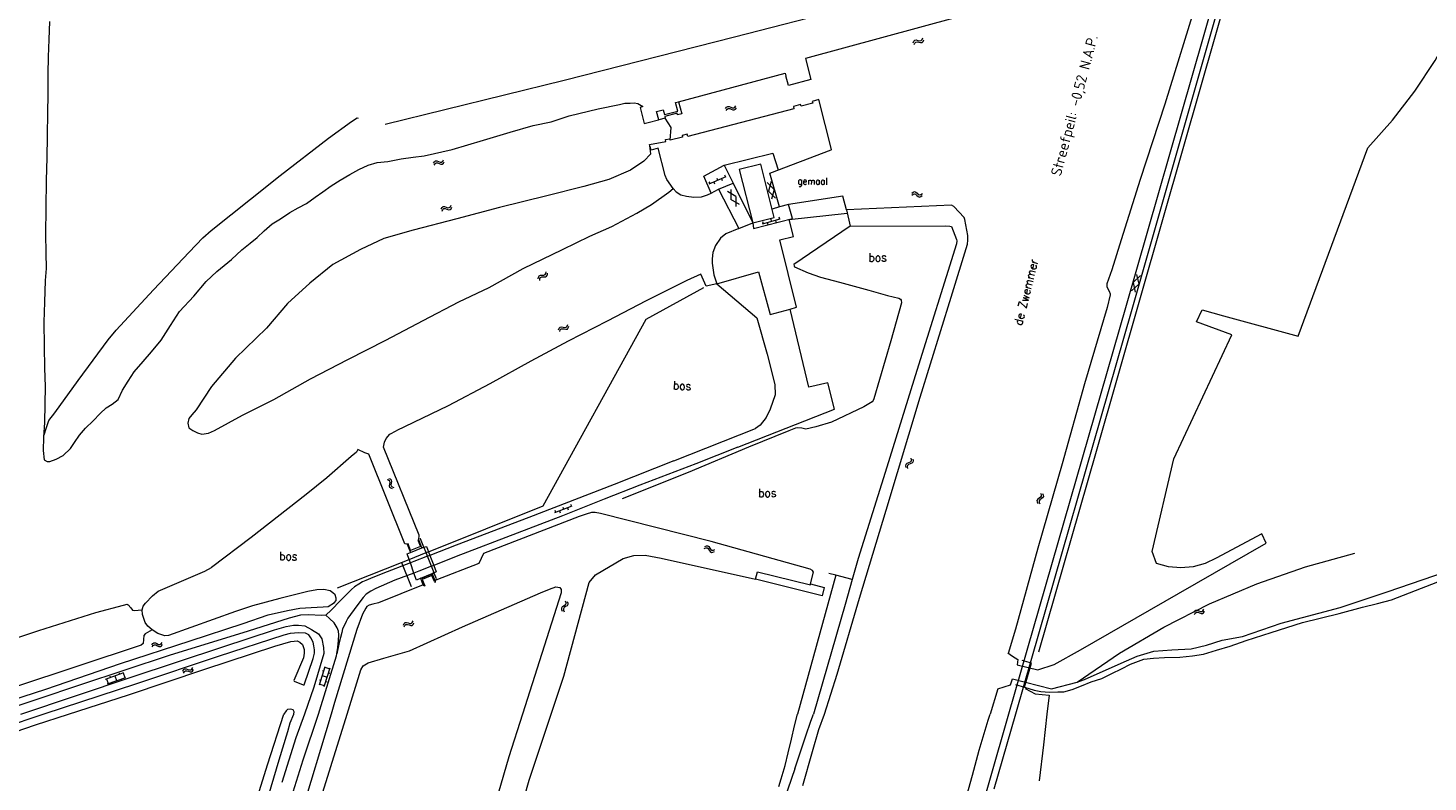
# Model space of a CAD drawing. Header units: metres. Extents: x 189705 to 199106, y 581686 to 588448.
# Tile 496 of 555: x 197598 to 197928, y 586484 to 586662. Entities that reach past the tile are written whole.
import ezdxf

# ---------------------------------------------------------------- set-up
doc = ezdxf.new("R2010")
doc.units = ezdxf.units.M
doc.layers.add('B-WA-OG-GBKN-G', color=7, linetype='Continuous', lineweight=18)
doc.layers.add('X-XX-AL-T25', color=7, linetype='Continuous', lineweight=25)
doc.styles.add('NLCS-ISO-M2000-T25', font='NLCS-ISO.ttf', dxfattribs={"height": 5})
doc.styles.add('Style-STANDARD', font='STANDARD.shx')

msp = doc.modelspace()

# ---------------------------------------------------------------- linework, layer by layer
at = {"layer": 'B-WA-OG-GBKN-G'}
for p, q in [((197806.709, 586658.396), (197806.863, 586658.773)), ((197806.863, 586658.773), (197807.088, 586659.011)), ((197806.934, 586657.953), (197807.091, 586658.329)), ((197807.088, 586659.011), (197807.423, 586659.059)), ((197807.091, 586658.329), (197807.318, 586658.566)), ((197807.318, 586658.566), (197807.641, 586658.613)), ((197807.423, 586659.059), (197807.819, 586658.966)), ((197807.641, 586658.613), (197808.046, 586658.524)), ((197807.819, 586658.966), (197808.217, 586658.873)), ((197808.046, 586658.524), (197808.443, 586658.429)), ((197808.217, 586658.873), (197808.543, 586658.917)), ((197808.443, 586658.429), (197808.769, 586658.473)), ((197808.543, 586658.917), (197808.777, 586659.159)), ((197808.769, 586658.473), (197809.002, 586658.716)), ((197808.777, 586659.159), (197808.933, 586659.537)), ((197809.002, 586658.716), (197809.158, 586659.094)), ((197762.421, 586642.858), (197762.645, 586643.198)), ((197762.557, 586642.38), (197762.783, 586642.719)), ((197762.645, 586643.198), (197762.912, 586643.388)), ((197762.783, 586642.719), (197763.052, 586642.907)), ((197762.912, 586643.388), (197763.25, 586643.371)), ((197763.052, 586642.907), (197763.378, 586642.891)), ((197763.25, 586643.371), (197763.621, 586643.203)), ((197763.378, 586642.891), (197763.758, 586642.726)), ((197763.621, 586643.203), (197763.993, 586643.035)), ((197763.758, 586642.726), (197764.129, 586642.556)), ((197763.993, 586643.035), (197764.322, 586643.016)), ((197764.129, 586642.556), (197764.457, 586642.536)), ((197764.322, 586643.016), (197764.598, 586643.208)), ((197764.457, 586642.536), (197764.733, 586642.73)), ((197764.598, 586643.208), (197764.824, 586643.549)), ((197764.733, 586642.73), (197764.959, 586643.071)), ((197695.659, 586630.436), (197695.868, 586630.787)), ((197693.501, 586629.983), (197693.709, 586630.334)), ((197693.659, 586629.512), (197693.869, 586629.862)), ((197693.709, 586630.334), (197693.966, 586630.536)), ((197693.869, 586629.862), (197694.129, 586630.063)), ((197693.966, 586630.536), (197694.305, 586630.535)), ((197694.129, 586630.063), (197694.455, 586630.062)), ((197694.305, 586630.535), (197694.683, 586630.385)), ((197694.455, 586630.062), (197694.843, 586629.915)), ((197694.683, 586630.385), (197695.063, 586630.235)), ((197694.843, 586629.915), (197695.221, 586629.762)), ((197695.063, 586630.235), (197695.392, 586630.231)), ((197695.221, 586629.762), (197695.55, 586629.759)), ((197695.392, 586630.231), (197695.659, 586630.436)), ((197695.55, 586629.759), (197695.817, 586629.966)), ((197695.817, 586629.966), (197696.026, 586630.317)), ((197758.493, 586625.616), (197758.694, 586625.158)), ((197758.51, 586625.077), (197762.541, 586626.842)), ((197759.61, 586625.559), (197759.81, 586625.101)), ((197760.325, 586626.418), (197760.526, 586625.96)), ((197761.442, 586626.361), (197761.642, 586625.903)), ((197762.157, 586627.22), (197762.358, 586626.762)), ((197773.875, 586623.746), (197772.222, 586625.437)), ((197773.16, 586625.677), (197772.521, 586623.399)), ((197764.862, 586622.124), (197762.833, 586623.34)), ((197763.679, 586623.81), (197763.64, 586621.445)), ((197765.667, 586620.229), (197763.64, 586621.445)), ((197764.862, 586622.124), (197764.821, 586619.758)), ((197774.172, 586621.708), (197772.521, 586623.399)), ((197773.875, 586623.746), (197773.234, 586621.468)), ((197806.331, 586622.412), (197806.65, 586622.666)), ((197806.348, 586622.909), (197806.665, 586623.165)), ((197806.65, 586622.666), (197806.964, 586622.764)), ((197806.665, 586623.165), (197806.976, 586623.265)), ((197806.964, 586622.764), (197807.269, 586622.649)), ((197806.976, 586623.265), (197807.293, 586623.145)), ((197807.269, 586622.649), (197807.581, 586622.376)), ((197807.293, 586623.145), (197807.595, 586622.873)), ((197807.581, 586622.376), (197807.883, 586622.101)), ((197807.595, 586622.873), (197807.899, 586622.6)), ((197807.883, 586622.101), (197808.19, 586621.983)), ((197807.899, 586622.6), (197808.206, 586622.481)), ((197808.19, 586621.983), (197808.511, 586622.084)), ((197808.206, 586622.481), (197808.528, 586622.58)), ((197808.511, 586622.084), (197808.83, 586622.34)), ((197808.528, 586622.58), (197808.846, 586622.836)), ((197695.326, 586619.161), (197695.518, 586619.52)), ((197695.504, 586618.697), (197695.699, 586619.055)), ((197695.518, 586619.52), (197695.766, 586619.733)), ((197695.699, 586619.055), (197695.949, 586619.267)), ((197695.766, 586619.733), (197696.105, 586619.746)), ((197695.949, 586619.267), (197696.275, 586619.28)), ((197696.105, 586619.746), (197696.489, 586619.613)), ((197696.275, 586619.28), (197696.669, 586619.15)), ((197696.489, 586619.613), (197696.875, 586619.479)), ((197696.669, 586619.15), (197697.054, 586619.014)), ((197696.875, 586619.479), (197697.204, 586619.49)), ((197697.054, 586619.014), (197697.383, 586619.024)), ((197697.204, 586619.49), (197697.462, 586619.706)), ((197697.383, 586619.024), (197697.64, 586619.242)), ((197697.462, 586619.706), (197697.656, 586620.065)), ((197697.64, 586619.242), (197697.834, 586619.602)), ((197771.086, 586615.712), (197775.327, 586616.886)), ((197771.145, 586616.247), (197771.279, 586615.765)), ((197772.243, 586616.032), (197772.376, 586615.55)), ((197773.073, 586616.781), (197773.206, 586616.299)), ((197774.17, 586616.566), (197774.304, 586616.084)), ((197775, 586617.315), (197775.134, 586616.833)), ((197720.018, 586603.98), (197720.07, 586604.385)), ((197718.218, 586602.706), (197718.269, 586603.11)), ((197718.269, 586603.11), (197718.425, 586603.398)), ((197718.425, 586603.398), (197718.736, 586603.532)), ((197718.551, 586602.337), (197718.605, 586602.741)), ((197718.605, 586602.741), (197718.763, 586603.028)), ((197718.736, 586603.532), (197719.143, 586603.544)), ((197718.763, 586603.028), (197719.062, 586603.157)), ((197719.062, 586603.157), (197719.477, 586603.176)), ((197719.143, 586603.544), (197719.551, 586603.558)), ((197719.477, 586603.176), (197719.885, 586603.188)), ((197719.551, 586603.558), (197719.854, 586603.686)), ((197719.854, 586603.686), (197720.018, 586603.98)), ((197719.885, 586603.188), (197720.188, 586603.315)), ((197720.188, 586603.315), (197720.35, 586603.611)), ((197720.35, 586603.611), (197720.403, 586604.016)), ((197858.178, 586599.83), (197859.917, 586601.434)), ((197858.582, 586601.849), (197860.323, 586603.453)), ((197858.582, 586601.849), (197859.103, 586599.543)), ((197859.398, 586603.74), (197859.917, 586601.434)), ((197723.157, 586591.058), (197723.369, 586591.307)), ((197723.369, 586591.307), (197723.702, 586591.373)), ((197723.702, 586591.373), (197724.102, 586591.3)), ((197724.102, 586591.3), (197724.504, 586591.228)), ((197724.504, 586591.228), (197724.827, 586591.288)), ((197724.827, 586591.288), (197725.049, 586591.542)), ((197725.049, 586591.542), (197725.185, 586591.927)), ((197725.076, 586590.856), (197725.296, 586591.111)), ((197725.296, 586591.111), (197725.433, 586591.496)), ((197723.022, 586590.674), (197723.157, 586591.058)), ((197723.269, 586590.243), (197723.407, 586590.627)), ((197723.407, 586590.627), (197723.622, 586590.875)), ((197723.622, 586590.875), (197723.942, 586590.938)), ((197723.942, 586590.938), (197724.351, 586590.87)), ((197724.351, 586590.87), (197724.752, 586590.795)), ((197724.752, 586590.795), (197725.076, 586590.856)), ((197804.922, 586558.925), (197804.864, 586558.593)), ((197804.864, 586558.593), (197804.946, 586558.192)), ((197805.168, 586559.144), (197804.922, 586558.925)), ((197805.55, 586559.286), (197805.168, 586559.144)), ((197805.357, 586558.682), (197805.298, 586558.351)), ((197805.298, 586558.351), (197805.38, 586557.951)), ((197805.603, 586558.901), (197805.357, 586558.682)), ((197805.936, 586559.438), (197805.55, 586559.286)), ((197805.985, 586559.046), (197805.603, 586558.901)), ((197806.178, 586559.657), (197805.936, 586559.438)), ((197806.366, 586559.19), (197805.985, 586559.046)), ((197806.155, 586560.38), (197806.234, 586559.981)), ((197806.234, 586559.981), (197806.178, 586559.657)), ((197806.617, 586559.417), (197806.366, 586559.19)), ((197806.589, 586560.139), (197806.671, 586559.74)), ((197806.671, 586559.74), (197806.617, 586559.417)), ((197682.903, 586555.163), (197682.516, 586555.295)), ((197683.16, 586554.945), (197682.903, 586555.163)), ((197683.331, 586555.417), (197682.943, 586555.548)), ((197683.225, 586554.623), (197683.16, 586554.945)), ((197683.589, 586555.2), (197683.331, 586555.417)), ((197683.585, 586554.475), (197683.654, 586554.877)), ((197683.654, 586554.877), (197683.589, 586555.2)), ((197683.091, 586553.819), (197683.158, 586554.22)), ((197683.161, 586553.487), (197683.091, 586553.819)), ((197683.158, 586554.22), (197683.225, 586554.623)), ((197683.413, 586553.278), (197683.161, 586553.487)), ((197683.799, 586553.149), (197683.413, 586553.278)), ((197683.522, 586554.065), (197683.585, 586554.475)), ((197683.59, 586553.746), (197683.522, 586554.065)), ((197683.841, 586553.534), (197683.59, 586553.746)), ((197684.226, 586553.402), (197683.841, 586553.534)), ((197836.692, 586552.143), (197836.877, 586551.78)), ((197836.91, 586551.454), (197836.737, 586551.177)), ((197836.877, 586551.78), (197836.91, 586551.454)), ((197837.175, 586552.028), (197837.363, 586551.667)), ((197837.363, 586551.667), (197837.398, 586551.341)), ((197722.096, 586547.542), (197726.201, 586549.125)), ((197723.969, 586548.8), (197724.149, 586548.334)), ((197725.082, 586548.694), (197725.262, 586548.227)), ((197725.835, 586549.52), (197726.015, 586549.053)), ((197836.077, 586550.685), (197835.9, 586550.408)), ((197835.9, 586550.408), (197835.935, 586550.073)), ((197835.935, 586550.073), (197836.122, 586549.709)), ((197836.407, 586550.926), (197836.077, 586550.685)), ((197836.563, 586550.57), (197836.385, 586550.293)), ((197836.385, 586550.293), (197836.418, 586549.958)), ((197836.737, 586551.177), (197836.407, 586550.926)), ((197836.418, 586549.958), (197836.605, 586549.594)), ((197836.891, 586550.813), (197836.563, 586550.57)), ((197837.218, 586551.055), (197836.891, 586550.813)), ((197837.398, 586551.341), (197837.218, 586551.055)), ((197722.103, 586548.08), (197722.283, 586547.614)), ((197723.216, 586547.974), (197723.396, 586547.507)), ((197757.372, 586539.046), (197757.744, 586539.213)), ((197757.511, 586539.523), (197757.882, 586539.692)), ((197757.744, 586539.213), (197758.071, 586539.229)), ((197757.882, 586539.692), (197758.209, 586539.711)), ((197758.071, 586539.229), (197758.339, 586539.042)), ((197758.209, 586539.711), (197758.486, 586539.516)), ((197758.339, 586539.042), (197758.572, 586538.699)), ((197758.486, 586539.516), (197758.71, 586539.176)), ((197758.572, 586538.699), (197758.796, 586538.358)), ((197758.71, 586539.176), (197758.936, 586538.836)), ((197758.796, 586538.358), (197759.064, 586538.166)), ((197758.936, 586538.836), (197759.204, 586538.645)), ((197759.204, 586538.645), (197759.54, 586538.66)), ((197759.4, 586538.184), (197759.773, 586538.352)), ((197759.54, 586538.66), (197759.913, 586538.828)), ((197759.064, 586538.166), (197759.4, 586538.184)), ((197723.849, 586525.269), (197723.658, 586525.001)), ((197724.19, 586525.493), (197723.849, 586525.269)), ((197724.328, 586525.129), (197724.136, 586524.861)), ((197724.533, 586525.726), (197724.19, 586525.493)), ((197724.668, 586525.355), (197724.328, 586525.129)), ((197724.72, 586525.994), (197724.533, 586525.726)), ((197724.537, 586526.693), (197724.704, 586526.321)), ((197725.007, 586525.579), (197724.668, 586525.355)), ((197724.704, 586526.321), (197724.72, 586525.994)), ((197725.202, 586525.856), (197725.007, 586525.579)), ((197725.014, 586526.554), (197725.183, 586526.183)), ((197725.183, 586526.183), (197725.202, 586525.856)), ((197688.489, 586521.625), (197688.671, 586521.991)), ((197723.658, 586525.001), (197723.675, 586524.664)), ((197723.675, 586524.664), (197723.844, 586524.292)), ((197724.136, 586524.861), (197724.152, 586524.525)), ((197724.152, 586524.525), (197724.32, 586524.152)), ((197872.896, 586523.955), (197873.107, 586524.304)), ((197873.05, 586523.483), (197873.263, 586523.83)), ((197873.107, 586524.304), (197873.366, 586524.504)), ((197873.263, 586523.83), (197873.525, 586524.029)), ((197873.366, 586524.504), (197873.705, 586524.499)), ((197873.525, 586524.029), (197873.851, 586524.025)), ((197873.705, 586524.499), (197874.082, 586524.346)), ((197873.851, 586524.025), (197874.237, 586523.874)), ((197874.082, 586524.346), (197874.46, 586524.192)), ((197874.237, 586523.874), (197874.614, 586523.718)), ((197874.46, 586524.192), (197874.789, 586524.185)), ((197874.614, 586523.718), (197874.943, 586523.711)), ((197874.789, 586524.185), (197875.058, 586524.388)), ((197874.943, 586523.711), (197875.211, 586523.915)), ((197875.058, 586524.388), (197875.271, 586524.737)), ((197875.211, 586523.915), (197875.424, 586524.264)), ((197686.372, 586521.009), (197686.552, 586521.375)), ((197686.552, 586521.375), (197686.793, 586521.596)), ((197686.565, 586520.552), (197686.748, 586520.916)), ((197686.748, 586520.916), (197686.992, 586521.136)), ((197686.793, 586521.596), (197687.131, 586521.621)), ((197686.992, 586521.136), (197687.317, 586521.16)), ((197687.131, 586521.621), (197687.52, 586521.5)), ((197687.317, 586521.16), (197687.715, 586521.043)), ((197687.52, 586521.5), (197687.91, 586521.379)), ((197687.715, 586521.043), (197688.104, 586520.92)), ((197687.91, 586521.379), (197688.238, 586521.4)), ((197688.104, 586520.92), (197688.433, 586520.941)), ((197688.238, 586521.4), (197688.489, 586521.625)), ((197688.433, 586520.941), (197688.682, 586521.168)), ((197688.682, 586521.168), (197688.865, 586521.534)), ((197627.005, 586516.334), (197627.244, 586516.664)), ((197627.119, 586515.851), (197627.361, 586516.179)), ((197627.244, 586516.664), (197627.518, 586516.842)), ((197627.361, 586516.179), (197627.637, 586516.356)), ((197627.518, 586516.842), (197627.856, 586516.81)), ((197627.637, 586516.356), (197627.962, 586516.325)), ((197627.856, 586516.81), (197628.218, 586516.626)), ((197627.962, 586516.325), (197628.335, 586516.143)), ((197628.218, 586516.626), (197628.583, 586516.442)), ((197628.335, 586516.143), (197628.698, 586515.957)), ((197628.583, 586516.442), (197628.911, 586516.408)), ((197628.698, 586515.957), (197629.025, 586515.923)), ((197628.911, 586516.408), (197629.195, 586516.588)), ((197629.025, 586515.923), (197629.309, 586516.105)), ((197629.195, 586516.588), (197629.436, 586516.919)), ((197629.309, 586516.105), (197629.55, 586516.435)), ((197616.116, 586508.252), (197620.447, 586509.801)), ((197616.52, 586507.122), (197620.851, 586508.671)), ((197617.1, 586508.922), (197617.201, 586508.64)), ((197618.282, 586509.026), (197618.686, 586507.896)), ((197619.263, 586509.696), (197619.364, 586509.414)), ((197620.259, 586509.734), (197620.663, 586508.604)), ((197634.322, 586510.145), (197634.526, 586510.498)), ((197634.486, 586509.676), (197634.692, 586510.028)), ((197634.526, 586510.498), (197634.78, 586510.704)), ((197634.692, 586510.028), (197634.949, 586510.232)), ((197634.78, 586510.704), (197635.119, 586510.707)), ((197634.949, 586510.232), (197635.275, 586510.236)), ((197635.119, 586510.707), (197635.499, 586510.561)), ((197635.275, 586510.236), (197635.665, 586510.093)), ((197635.499, 586510.561), (197635.881, 586510.417)), ((197635.665, 586510.093), (197636.045, 586509.946)), ((197635.881, 586510.417), (197636.21, 586510.417)), ((197636.045, 586509.946), (197636.374, 586509.946)), ((197636.21, 586510.417), (197636.474, 586510.625)), ((197636.374, 586509.946), (197636.638, 586510.156)), ((197636.474, 586510.625), (197636.679, 586510.979)), ((197636.638, 586510.156), (197636.843, 586510.51)), ((197666.56, 586506.877), (197667.931, 586511.268)), ((197667.245, 586509.072), (197668.391, 586508.714)), ((197667.302, 586510.259), (197667.588, 586510.17)), ((197667.705, 586506.519), (197669.076, 586510.91)), ((197667.871, 586511.077), (197669.017, 586510.719)), ((197668.704, 586509.717), (197668.99, 586509.627)), ((197616.304, 586508.319), (197616.709, 586507.189)), ((197617.699, 586507.543), (197617.8, 586507.261)), ((197619.675, 586508.25), (197619.776, 586507.968)), ((197666.617, 586508.066), (197666.903, 586507.976)), ((197666.619, 586507.068), (197667.765, 586506.71)), ((197668.078, 586507.714), (197668.365, 586507.625))]:
    msp.add_line(p, q, dxfattribs=at)
at = {"layer": 'B-WA-OG-GBKN-G', "flags": 128}
for points in [[(197896.375, 586850.056), (197899.421, 586769.597), (197899.766, 586759.783), (197899.912, 586752.834), (197899.824, 586747.454), (197899.321, 586741.852), (197898.364, 586736.729), (197896.578, 586729.609), (197894.515, 586722.129), (197876.548, 586659.313), (197858.249, 586595.466)], [(197898.095, 586730.864), (197892.976, 586712.519), (197870.508, 586633.953), (197849.828, 586561.957), (197836.251, 586514.609)], [(197893.071, 586722.535), (197875.106, 586659.726)], [(197841.424, 586688.845), (197839.938, 586684.156), (197836.923, 586674.975), (197836.02, 586673.373), (197834.745, 586671.841), (197833.471, 586670.41), (197832.234, 586669.587), (197830.522, 586668.597), (197827.796, 586667.443), (197825.291, 586666.71), (197817.117, 586664.431), (197781.309, 586654.685), (197782.515, 586649.766)], [(197913.954, 586633.643), (197919.781, 586640.094), (197925.092, 586646.975), (197929.856, 586654.246), (197934.044, 586661.862), (197937.633, 586669.78), (197940.599, 586677.951), (197942.925, 586686.326)], [(197873.867, 586669.118), (197866.078, 586643.906), (197860.281, 586626.154), (197855.761, 586611.892), (197853.564, 586604.837), (197852.388, 586601.551), (197852.417, 586600.814), (197852.905, 586599.774), (197853.188, 586599.191), (197853.164, 586598.911), (197852.444, 586595.933), (197847.08, 586577.903), (197841.823, 586559.035), (197836.088, 586539.148), (197830.857, 586520.051), (197829.132, 586514.319)], [(197790.889, 586666.443), (197764.498, 586659.689), (197724.337, 586649.484), (197682.054, 586639.121)], [(197602.891, 586663.445), (197602.696, 586659.202), (197602.529, 586655.076), (197602.453, 586651.041), (197602.448, 586646.04), (197602.405, 586642.038), (197602.337, 586636.359), (197602.233, 586631.216), (197602.064, 586626.014), (197601.969, 586619.404), (197601.924, 586613.263), (197601.995, 586608.861), (197602.091, 586605.144), (197601.848, 586602.304), (197601.687, 586597.219), (197601.547, 586592.467), (197601.603, 586586.847), (197601.694, 586581.65), (197601.805, 586577.287), (197601.761, 586573.141), (197601.683, 586568.767), (197601.488, 586565.313), (197601.387, 586562.23), (197601.598, 586560.018), (197602.293, 586559.609), (197602.965, 586559.63), (197604.442, 586560.114), (197606.072, 586561.041), (197607.799, 586562.638), (197608.781, 586564.046), (197609.967, 586565.791), (197611.323, 586567.456), (197613.181, 586569.229), (197614.862, 586570.885), (197616.216, 586572.271), (197617.637, 586573.101), (197619.047, 586574.258), (197620.126, 586576.401), (197621.439, 586578.53), (197622.845, 586580.762), (197624.975, 586583.224), (197626.935, 586585.452), (197629.192, 586588.245), (197631.454, 586591.671), (197633.545, 586595.019), (197636.917, 586598.613), (197639.838, 586602.086), (197642.326, 586604.44), (197645.836, 586607.296), (197648.277, 586609.507)], [(197875.106, 586659.726), (197856.808, 586595.88)], [(197751.284, 586644.491), (197776.51, 586651.261), (197776.666, 586650.575)], [(197782.515, 586649.766), (197777.288, 586648.341), (197776.666, 586650.575)], [(197648.277, 586609.507), (197650.193, 586611.13), (197651.859, 586612.48), (197653.521, 586614.052), (197655.43, 586615.654), (197657.375, 586616.82), (197659.577, 586618.316), (197661.554, 586619.449), (197663.498, 586620.439), (197665.53, 586621.936), (197667.332, 586623.2), (197669.364, 586624.62), (197671.428, 586625.947), (197673.727, 586627.325), (197675.847, 586628.464), (197678.104, 586629.49), (197680.202, 586630.126), (197682.695, 586630.408), (197685.822, 586631.004), (197688.707, 586631.406), (197691.271, 586631.719), (197697.881, 586633.209), (197705.264, 586635.384), (197711.564, 586637.332), (197717.039, 586638.856), (197721.244, 586639.711), (197725.519, 586641.192), (197732.383, 586642.777), (197737.366, 586643.855), (197738.626, 586644.106), (197739.93, 586644.168), (197740.85, 586644.187), (197741.683, 586644.057), (197742.904, 586643.344)], [(197746.665, 586640.232), (197746.099, 586642.201), (197747.697, 586642.565), (197748.008, 586641.448), (197751.179, 586642.279), (197750.609, 586644.31), (197751.284, 586644.491)], [(197751.284, 586644.491), (197752.054, 586641.65), (197751.074, 586641.42), (197750.985, 586641.787), (197748.079, 586640.988), (197748.156, 586640.621)], [(197787.33, 586633.165), (197787.427, 586633.222), (197784.44, 586645.048), (197782.873, 586644.576), (197783.017, 586644.137), (197780.24, 586643.419), (197780.054, 586643.816), (197778.446, 586643.385), (197778.535, 586642.814), (197753.474, 586636.305), (197753.321, 586636.806), (197752.131, 586636.552), (197752.284, 586636.121), (197749.367, 586635.392)], [(197601.631, 586565.917), (197602.053, 586567.398), (197602.703, 586569.257), (197604.116, 586571.07), (197609.664, 586578.702), (197616.674, 586588.273), (197618.592, 586590.623), (197627.381, 586600.102), (197635.844, 586608.969), (197639.052, 586612.368), (197640.998, 586614.133), (197650.307, 586621.504), (197657.288, 586627.11), (197668.724, 586635.866), (197674.139, 586639.835), (197675.481, 586640.656), (197675.735, 586640.607)], [(197742.904, 586643.344), (197742.242, 586643.142), (197743.198, 586639.38), (197744.165, 586639.581), (197746.618, 586640.22)], [(197746.665, 586640.232), (197746.618, 586640.22)], [(197748.156, 586640.621), (197746.665, 586640.232)], [(197749.367, 586635.392), (197749.597, 586638.439), (197748.156, 586640.621)], [(197744.551, 586634.074), (197744.466, 586634.38), (197748.349, 586635.138), (197748.23, 586635.535), (197749.248, 586635.755), (197749.367, 586635.392)], [(197744.74, 586632.217), (197744.551, 586634.074)], [(197750.023, 586624.011), (197748.585, 586626.104), (197748.123, 586627.054), (197746.48, 586633.56), (197744.823, 586633.085), (197744.551, 586634.074)], [(197744.74, 586632.217), (197743.139, 586630.433), (197739.987, 586628.318), (197734.892, 586626.126), (197728.979, 586624.475), (197720.233, 586622.311), (197709.024, 586619.545), (197698.989, 586616.816), (197688.688, 586614.207), (197681.736, 586612.212), (197676.293, 586609.638), (197669.694, 586606.042), (197664.269, 586601.669), (197659.07, 586596.85), (197654.059, 586591.085), (197646.782, 586583.961), (197641.092, 586577.262), (197637.498, 586571.799), (197636.479, 586570.594), (197635.729, 586569.732), (197635.525, 586568.678), (197635.778, 586567.574), (197636.706, 586566.928), (197637.777, 586566.379), (197638.838, 586566.058), (197640.371, 586566.249), (197641.797, 586566.884), (197648.448, 586570.531), (197655.824, 586574.264), (197664.434, 586579.083), (197673.231, 586583.699), (197682.274, 586588.202), (197691.033, 586592.857), (197699.45, 586597.26), (197706.628, 586600.675), (197714.648, 586605.166), (197723.946, 586609.628), (197730.417, 586612.781), (197735.578, 586615.057), (197741.502, 586618.175), (197744.895, 586620.223), (197749.037, 586623.133), (197750.023, 586624.011)], [(197762.046, 586629.522), (197773.59, 586632.329), (197774.853, 586628.379)], [(197785.736, 586500), (197788.717, 586509.403), (197793.98, 586527.33), (197800.319, 586548.085), (197808.329, 586574.748), (197815.618, 586598.356), (197819.488, 586610.911), (197819.559, 586611.827), (197819.553, 586612.945), (197818.897, 586616.73), (197818.717, 586617.161), (197816.263, 586619.793), (197815.703, 586620.044), (197790.939, 586618.972), (197790.108, 586622.196), (197777.264, 586620.246), (197775.158, 586619.701), (197772.879, 586627.622), (197787.33, 586633.165)], [(197864.076, 586535.545), (197863.075, 586538.336), (197868.221, 586560.251), (197881.905, 586589.472), (197873.533, 586592.569), (197874.847, 586595.403), (197879.931, 586594.006), (197897.573, 586589.159), (197913.954, 586633.643)], [(197759.036, 586622.943), (197757.259, 586626.929), (197762.046, 586629.522)], [(197762.046, 586629.522), (197764.168, 586625.257)], [(197768.809, 586615.927), (197773.879, 586617.202), (197770.727, 586629.737), (197765.657, 586628.462), (197768.809, 586615.927)], [(197760.756, 586623.82), (197764.168, 586625.257)], [(197764.168, 586625.257), (197768.809, 586615.927)], [(197750.023, 586624.011), (197750.061, 586624.044)], [(197750.061, 586624.044), (197750.79, 586623.234), (197751.887, 586622.548), (197753.181, 586622.18), (197754.94, 586621.945), (197756.727, 586622.068), (197758.171, 586622.501), (197759.036, 586622.943), (197760.756, 586623.82)], [(197760.756, 586623.82), (197765.558, 586614.54)], [(197775.158, 586619.701), (197773.387, 586619.159)], [(197777.636, 586595.579), (197779.161, 586596.008), (197775.222, 586611.905), (197778.473, 586612.707), (197777.434, 586616.734), (197791.117, 586618.204)], [(197778.171, 586616.921), (197777.264, 586620.246)], [(197790.939, 586618.972), (197791.823, 586615.162)], [(197791.823, 586615.162), (197778.485, 586606.066), (197778.588, 586605.761), (197778.691, 586605.558), (197781.874, 586604.101), (197784.827, 586603.125), (197789.305, 586601.877), (197796.2, 586600.007), (197800.627, 586598.785), (197803.298, 586598.163), (197803.655, 586597.936), (197803.885, 586597.658), (197803.914, 586597.022), (197801.422, 586588.085), (197797.432, 586574.36), (197797.257, 586573.952), (197796.979, 586573.645), (197796.65, 586573.415), (197795.029, 586572.516), (197787.402, 586568.84), (197783.673, 586567.803), (197781.39, 586567.232), (197780.398, 586567.43), (197779.406, 586567.552), (197778.873, 586567.472), (197777.327, 586566.829), (197767.795, 586563.015), (197753.55, 586557.015), (197738.011, 586550.805)], [(197765.558, 586614.54), (197762.465, 586613.335), (197761.192, 586612.308), (197760.006, 586610.537), (197759.387, 586608.879), (197759.245, 586607.4), (197759.264, 586606.376), (197759.628, 586603.635), (197760.33, 586601.537), (197757.848, 586600.929), (197756.584, 586603.781)], [(197765.558, 586614.54), (197768.809, 586615.927)], [(197768.809, 586615.927), (197768.962, 586614.583), (197778.171, 586616.921)], [(197791.823, 586615.162), (197814.256, 586615.18), (197815.323, 586615.16), (197815.705, 586615.01), (197816.941, 586611.965), (197816.994, 586611.635), (197816.921, 586610.974), (197807.532, 586581.049), (197800.467, 586558.282), (197793.725, 586536.711), (197792.309, 586531.769), (197788.444, 586532.768), (197786.809, 586533.191)], [(197760.33, 586601.537), (197770.212, 586604.348), (197772.918, 586594.252), (197777.636, 586595.579)], [(197756.584, 586603.781), (197753.303, 586602.275), (197743.657, 586597.477), (197734.468, 586592.74), (197725.252, 586587.997), (197716.448, 586583.31), (197706.785, 586577.918), (197696.934, 586572.717), (197684.711, 586566.856)], [(197760.33, 586601.537), (197769.76, 586593.527), (197772.214, 586584.955), (197774.029, 586577.76), (197774.08, 586575.347), (197772.972, 586571.949), (197771.994, 586569.994), (197770.563, 586568.206), (197769.449, 586567.346)], [(197692.309, 586538.322), (197719.373, 586549.13), (197743.648, 586593.168), (197757.301, 586600.639)], [(197765.331, 586563.002), (197788.146, 586571.937), (197786.536, 586578.128), (197782.08, 586577.16), (197777.636, 586595.579)], [(197856.808, 586595.88), (197829.212, 586500)], [(197858.249, 586595.466), (197830.808, 586500)], [(197681.692, 586562.952), (197681.907, 586564.13), (197682.32, 586565.051), (197683.189, 586566.083), (197684.711, 586566.856)], [(197750.233, 586559.744), (197769.449, 586567.346)], [(197675.334, 586561.797), (197674.088, 586560.788), (197668.323, 586555.775), (197663.441, 586551.833), (197650.489, 586541.696), (197641.102, 586534.603)], [(197678.191, 586561.343), (197677.249, 586561.658), (197675.615, 586562.404), (197675.334, 586561.797)], [(197689.993, 586541.13), (197690.089, 586542.184), (197681.692, 586562.952)], [(197765.331, 586563.002), (197755.394, 586559.085), (197742.211, 586553.98), (197733.794, 586550.681), (197723.958, 586546.79), (197713.234, 586542.716), (197698.86, 586537.198), (197693.536, 586535.077)], [(197687.306, 586540.067), (197686.755, 586540.151), (197678.191, 586561.343)], [(197750.233, 586559.744), (197736.087, 586554.202), (197715.983, 586546.366), (197698.82, 586539.842), (197692.637, 586537.454)], [(197782.464, 586530.719), (197783.149, 586533.499), (197782.937, 586533.918), (197782.409, 586534.19), (197759.019, 586540.691), (197732.922, 586547.32), (197731.651, 586547.56), (197730.773, 586547.527), (197729.475, 586547.174), (197727.854, 586546.601), (197705.255, 586537.877)], [(197831.356, 586512.917), (197831.232, 586511.586), (197836.103, 586510.416), (197839.932, 586511.708), (197846.19, 586515.172), (197869.286, 586528.441), (197889.967, 586540.308), (197888.964, 586542.503), (197878.218, 586536.811)], [(197689.993, 586541.13), (197689.806, 586541.036), (197690.4, 586539.513), (197688.067, 586538.597), (197687.478, 586540.138), (197687.306, 586540.067)], [(197687.306, 586540.067), (197688.078, 586538.124)], [(197688.078, 586538.124), (197690.749, 586539.195)], [(197690.749, 586539.195), (197689.993, 586541.13)], [(197691.229, 586539.366), (197690.436, 586541.369), (197690.235, 586541.345)], [(197690.749, 586539.195), (197691.229, 586539.366)], [(197691.229, 586539.366), (197691.833, 586539.581), (197692.309, 586538.322)], [(197691.734, 586538.092), (197691.229, 586539.366)], [(197691.734, 586538.092), (197692.309, 586538.322)], [(197692.309, 586538.322), (197692.637, 586537.454)], [(197688.027, 586535.677), (197681.53, 586533.191), (197678.589, 586532.006), (197677.525, 586531.542), (197676.764, 586531.182), (197675.878, 586530.669), (197674.84, 586530.003), (197674.132, 586529.389), (197671.504, 586526.807), (197669.357, 586524.533), (197668.093, 586523.305)], [(197670.853, 586529.753), (197685.921, 586535.771), (197688.228, 586530.099)], [(197685.921, 586535.771), (197687.74, 586536.497)], [(197687.74, 586536.497), (197687.272, 586537.838), (197688.078, 586538.124)], [(197687.74, 586536.497), (197691.734, 586538.092)], [(197688.027, 586535.677), (197687.74, 586536.497)], [(197692.073, 586537.236), (197688.806, 586535.975), (197688.027, 586535.677)], [(197688.874, 586533.251), (197688.027, 586535.677)], [(197692.073, 586537.236), (197691.734, 586538.092)], [(197692.637, 586537.454), (197692.073, 586537.236)], [(197693.01, 586534.868), (197692.073, 586537.236)], [(197692.637, 586537.454), (197693.536, 586535.077)], [(197693.536, 586535.077), (197693.01, 586534.868)], [(197693.536, 586535.077), (197694.121, 586533.53), (197693.618, 586533.332)], [(197705.255, 586537.877), (197704.188, 586535.57), (197694.075, 586531.592)], [(197721.235, 586500), (197724.215, 586508.954), (197730.259, 586531.063), (197731.7, 586532.855), (197738.21, 586536.697), (197740.743, 586537.387), (197743.457, 586537.467)], [(197743.457, 586537.467), (197747.204, 586536.81), (197769.495, 586531.869)], [(197845.358, 586507.568), (197855.379, 586514.383), (197865.821, 586520.533), (197876.641, 586525.992), (197887.793, 586530.736), (197899.229, 586534.745), (197910.902, 586538.003)], [(197878.218, 586536.811), (197875.574, 586535.542), (197872.746, 586534.764), (197869.825, 586534.502), (197866.904, 586534.765), (197864.076, 586535.545)], [(197539.511, 586500), (197564.041, 586507.905), (197584.533, 586514.421), (197600.332, 586519.742), (197613.774, 586523.932), (197620.293, 586525.721), (197621.181, 586525.929), (197621.461, 586525.804), (197622.024, 586525.069), (197622.459, 586524.538), (197622.815, 586524.413), (197624.745, 586524.626), (197624.969, 586525.466), (197625.524, 586526.207), (197627.191, 586527.919), (197628.532, 586528.994), (197639.557, 586533.705), (197641.102, 586534.603)], [(197688.874, 586533.251), (197684.384, 586531.579), (197679.847, 586529.622), (197678.707, 586529.006), (197677.618, 586528.314), (197676.886, 586527.547), (197675.398, 586525.582), (197673.28, 586522.596), (197672.852, 586521.856), (197672.375, 586520.811), (197672.049, 586520.123), (197671.825, 586519.232), (197671.527, 586518.035), (197671.254, 586516.864), (197671.055, 586516.075), (197670.66, 586514.244)], [(197693.01, 586534.868), (197690.063, 586533.694), (197688.874, 586533.251)], [(197690.48, 586532.07), (197689.455, 586531.588), (197688.874, 586533.251)], [(197690.48, 586532.07), (197693.156, 586533.151)], [(197690.496, 586532.027), (197690.48, 586532.07)], [(197690.496, 586532.027), (197693.18, 586533.089)], [(197691.075, 586530.506), (197690.496, 586532.027)], [(197693.87, 586531.321), (197693.691, 586531.261), (197693.13, 586532.707), (197690.798, 586531.753), (197691.401, 586530.23), (197691.206, 586530.161), (197691.075, 586530.506)], [(197693.618, 586533.332), (197693.01, 586534.868)], [(197693.618, 586533.332), (197693.156, 586533.151)], [(197693.156, 586533.151), (197693.18, 586533.089)], [(197693.18, 586533.089), (197693.642, 586533.272)], [(197693.18, 586533.089), (197693.806, 586531.486)], [(197693.642, 586533.272), (197693.618, 586533.332)], [(197694.075, 586531.592), (197694.179, 586531.917), (197693.642, 586533.272)], [(197769.495, 586531.869), (197769.947, 586533.556), (197782.449, 586530.5), (197782.464, 586530.719)], [(197782.464, 586530.719), (197785.712, 586529.873), (197785.222, 586527.878), (197769.495, 586531.869)], [(197788.444, 586532.768), (197779.364, 586500)], [(197792.309, 586531.769), (197790.609, 586525.838), (197783.126, 586500)], [(197845.358, 586507.568), (197847.074, 586508.187), (197855.775, 586512.049), (197859.573, 586513.656), (197863.449, 586514.834), (197867.726, 586515.167), (197872.302, 586515.408), (197875.891, 586516.3), (197879.611, 586517.413), (197884.409, 586518.33), (197893.539, 586521.438), (197907.466, 586525.124), (197918.807, 586528.892), (197932.319, 586533.555)], [(197583.701, 586500), (197601.982, 586505.92), (197619.631, 586511.963), (197636.04, 586517.287), (197648.542, 586521.396), (197654.476, 586523.437), (197659.068, 586524.478), (197661.961, 586525.027), (197664.603, 586525.168), (197667.422, 586525.31), (197668.666, 586525.419), (197670.16, 586526.342), (197670.539, 586526.802), (197670.535, 586527.386), (197670.277, 586528.122), (197669.767, 586528.628), (197669.104, 586529.082), (197667.603, 586529.379), (197665.926, 586529.345), (197663.82, 586528.953), (197657.198, 586527.265), (197650.806, 586525.527), (197646.774, 586524.184), (197630.952, 586518.557), (197630.114, 586518.451), (197628.434, 586519.027), (197627.083, 586519.91), (197625.437, 586518.909), (197625.134, 586518.526), (197624.992, 586516.619), (197624.536, 586516.286), (197594.587, 586506.363)], [(197673.102, 586500), (197676.349, 586510.453), (197676.904, 586511.398), (197678.074, 586512.076), (197681.758, 586513.183), (197687.847, 586514.962), (197700.363, 586520.569), (197718.728, 586528.595), (197720.889, 586529.454), (197722.382, 586530.065), (197723.291, 586529.88), (197723.616, 586529.405), (197723.576, 586528.642), (197714.462, 586500)], [(197691.075, 586530.506), (197680.524, 586526.263)], [(197694.075, 586531.592), (197693.806, 586531.486)], [(197693.806, 586531.486), (197693.87, 586531.321)], [(197693.874, 586530.967), (197694.075, 586531.592)], [(197832.987, 586506.39), (197835.248, 586505.638), (197836.781, 586505.311), (197838.887, 586505.204), (197840.824, 586505.228), (197842.267, 586505.291), (197844.237, 586505.795), (197846.403, 586506.651), (197848.679, 586507.649), (197851.169, 586508.438), (197853.576, 586509.566), (197855.852, 586510.688), (197857.992, 586511.816), (197861.146, 586512.943), (197863.428, 586513.2), (197865.976, 586513.326), (197869.609, 586513.471), (197872.567, 586513.708), (197875.22, 586514.166), (197878.263, 586515.046), (197881.462, 586516.01), (197885.24, 586517.383), (197891.157, 586519.267), (197898.525, 586521.597), (197907.231, 586523.731), (197912.712, 586525.251), (197916.236, 586526.13), (197919.565, 586526.99), (197923.805, 586528.59), (197930.49, 586531.188)], [(197680.524, 586526.263), (197679.196, 586525.945), (197678.308, 586525.664), (197677.775, 586525.35), (197677.488, 586525.005), (197676.74, 586523.561), (197675.391, 586519.965), (197670.148, 586502.752), (197669.317, 586500)], [(197668.093, 586523.305), (197667.001, 586523.3), (197664.104, 586523.411), (197662.123, 586523.35), (197659.409, 586522.624), (197649.746, 586519.598), (197631.079, 586513.829), (197610.183, 586506.878), (197589.526, 586500)], [(197627.083, 586519.91), (197626.062, 586520.743), (197625.473, 586521.579), (197625.163, 586522.569), (197624.827, 586523.482), (197624.745, 586524.626)], [(197670.66, 586514.244), (197670.879, 586515.718), (197671.073, 586517.372), (197671.167, 586518.694), (197671.036, 586519.533), (197670.752, 586520.319), (197670.009, 586521.536), (197668.911, 586522.547), (197668.093, 586523.305)], [(197596.106, 586500), (197622.164, 586508.747), (197643.77, 586515.879), (197655.969, 586519.86), (197658.733, 586520.688), (197660.434, 586520.951), (197661.628, 586520.983), (197663.128, 586520.838), (197664.733, 586519.982), (197666.314, 586518.948), (197667.107, 586517.783), (197667.551, 586515.7), (197667.584, 586514.328), (197665.239, 586506.332), (197663.065, 586500)], [(197607.315, 586500), (197621.501, 586504.574), (197639.531, 586510.619), (197656.041, 586515.995), (197659.845, 586517.134), (197660.607, 586517.24), (197661.292, 586517.269), (197661.904, 586516.967), (197662.542, 586516.386), (197662.955, 586515.269), (197662.96, 586514.354), (197662.788, 586513.311), (197660.556, 586507.96), (197660.608, 586507.731), (197662.696, 586506.878), (197662.975, 586506.93), (197665.1, 586513.145), (197665.373, 586514.367), (197665.369, 586515.18), (197665.237, 586516.12), (197665.054, 586516.933), (197664.566, 586518.024), (197664.079, 586518.682), (197663.289, 586519.11), (197661.739, 586519.153), (197659.682, 586519.015), (197658.185, 586518.651), (197642.64, 586513.56), (197623.418, 586507.127), (197601.512, 586500)], [(197666.311, 586500), (197670.585, 586513.733), (197670.66, 586514.244)], [(197828.983, 586514.425), (197830.087, 586513.68), (197831.356, 586512.917)], [(197832.987, 586506.39), (197834.613, 586511.998), (197832.427, 586512.607)], [(197826.625, 586505.992), (197824.822, 586500)], [(197826.625, 586505.992), (197829.671, 586506.906), (197830.107, 586508.337), (197839.328, 586505.964), (197845.358, 586507.568)], [(197830.852, 586506.959), (197832.987, 586506.39)], [(197833.144, 586506.013), (197835.47, 586504.744), (197838.782, 586504.461), (197838.258, 586500)], [(197601.512, 586500), (197591.685, 586496.667)], [(197594.731, 586495.819), (197599.538, 586497.429), (197607.315, 586500)], [(197669.317, 586500), (197661.994, 586475.742), (197655.842, 586457.556), (197648.946, 586435.483), (197643.71, 586418.784), (197638.363, 586401.685), (197635.705, 586392.463), (197634.168, 586386.126), (197632.641, 586377.917), (197629.248, 586358.737), (197627.533, 586349.111), (197626.461, 586343.996)], [(197627.589, 586338.887), (197629.798, 586347.323), (197631.632, 586354.217), (197634.45, 586370.094), (197635.994, 586378.727), (197637.448, 586385.951), (197638.98, 586392.734), (197640.813, 586399.735), (197643.839, 586409.155), (197650.675, 586429.031), (197656.662, 586447.818), (197665.42, 586475.274), (197673.102, 586500)], [(197649.776, 586473.417), (197654.29, 586488.008), (197658.19, 586500)], [(197652.881, 586475.16), (197657.088, 586489.219), (197659.115, 586495.918), (197659.679, 586497.923), (197660.547, 586500)], [(197663.065, 586500), (197661.016, 586494.413), (197657.733, 586483.882)], [(197660.547, 586500), (197660.596, 586500.561), (197660.391, 586500.967), (197659.78, 586501.167), (197659.018, 586501.061), (197658.715, 586500.78), (197658.19, 586500)], [(197660.01, 586480.421), (197662.729, 586489.226), (197666.311, 586500)], [(197714.462, 586500), (197711.258, 586489.931), (197699.516, 586449.617), (197684.899, 586400.807), (197672.938, 586360.495), (197671.512, 586355.073), (197671.805, 586354.07), (197672.973, 586352.222), (197673.78, 586351.493), (197674.913, 586350.761), (197675.347, 586350.792), (197676.078, 586352.042), (197675.674, 586353.217), (197675.933, 586354.997), (197678.035, 586361.966), (197680.79, 586370.449), (197686.453, 586387.262), (197692.069, 586405.48), (197699.553, 586429.704), (197708.98, 586459.389), (197716.044, 586484.401), (197721.235, 586500)], [(197775.526, 586484.751), (197776.475, 586487.898), (197777.22, 586490.842), (197777.992, 586494.091), (197778.662, 586497.238), (197779.364, 586500)], [(197778.76, 586487.103), (197781.374, 586494.893), (197782.527, 586498.369), (197783.126, 586500)], [(197780.679, 586483.185), (197782.963, 586491.154), (197784.452, 586496.381), (197785.736, 586500)], [(197818.137, 586476.563), (197820.703, 586485.623), (197822.245, 586491.46), (197824.396, 586498.593), (197824.822, 586500)], [(197829.212, 586500), (197824.706, 586484.344)], [(197830.808, 586500), (197825.717, 586482.289)], [(197838.258, 586500), (197837.407, 586492.76), (197836.396, 586484.249)], [(197778.76, 586487.103), (197776.274, 586479.77)], [(197824.706, 586484.344), (197792.881, 586374.022), (197787.464, 586355.463), (197766.123, 586282.578), (197764.852, 586277.565), (197764.479, 586273.7), (197765.338, 586269.655), (197767.4, 586266.182), (197770.598, 586263.361)], [(197774.962, 586482.924), (197775.526, 586484.751)]]:
    msp.add_lwpolyline(points, dxfattribs=at)

# ---------------------------------------------------------------- texts
at = {"layer": 'B-WA-OG-GBKN-G', "style": 'Style-STANDARD'}
for s, height, rotation, p in [('gemaal', 1.6, 359.59894, (197779.398, 586624.961)), ('bos', 2, 1.03121, (197796.163, 586606.719)), ('de Zwemmer', 2, 76.11658, (197832.37, 586591.566)), ('bos', 2, 357.53534, (197749.963, 586576.599)), ('bos', 2, 0.68752, (197770.121, 586551.179)), ('bos', 2, 359.48435, (197657.047, 586536.29))]:
    msp.add_text(s, height=height, rotation=rotation, dxfattribs=at).set_placement(p)
at = {"layer": 'X-XX-AL-T25', "insert": (197839.103, 586627.406), "char_height": 2.5, "attachment_point": 1, "rotation": 75.1083, "style": 'NLCS-ISO-M2000-T25'}
msp.add_mtext_dynamic_manual_height_columns('Streefpeil: -0,52 N.A.P.', width=86.73283, gutter_width=25, heights=[0], dxfattribs=at)

doc.saveas('drawing.dxf')
